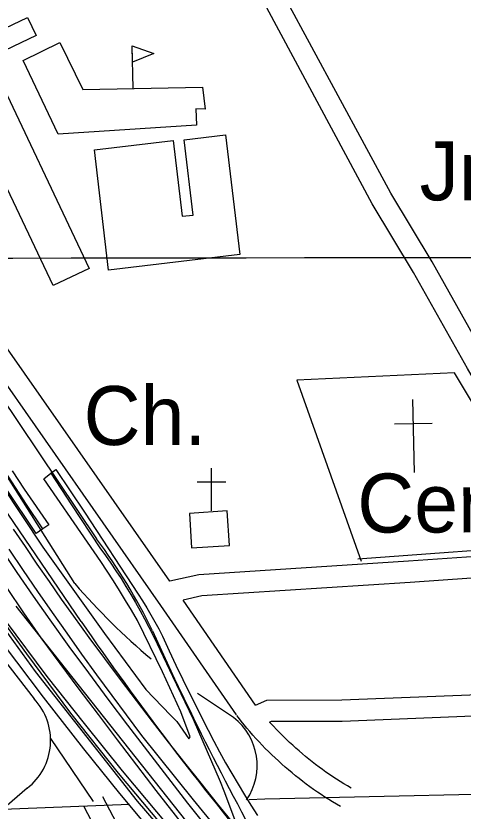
# Model space of a CAD drawing. Extents: x 3297716 to 3335574, y 688621 to 713991.
# Drawn here: x 3330655 to 3331285, y 702343 to 703462 of the extents above; entities that cross this region are included whole.
import ezdxf

# ---------------------------------------------------------------- set-up
doc = ezdxf.new("R2010")
doc.units = 0
for name, color, linetype in [('V-BLDG-IDEN', 7, 'Continuous'), ('V-BLDG-OTLN', 7, 'Continuous'), ('V-BRDG-OTLN', 7, 'Continuous'), ('V-GRID-MAJR', 7, 'Continuous'), ('V-ROAD-CNTR', 7, 'Continuous'), ('V-SITE-OTLN', 7, 'Continuous'), ('V-SITE-OTLN-IDEN', 7, 'Continuous')]:
    doc.layers.add(name, color=color, linetype=linetype)

msp = doc.modelspace()

# ---------------------------------------------------------------- linework, layer by layer
at = {"layer": 'V-BLDG-OTLN'}
msp.add_line((3330820.1013223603, 703360.005253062), (3330818.917324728, 703419.993133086), dxfattribs=at)
for points in [[(3330707.3955477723, 703082.455808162), (3330565.0748324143, 703382.1952086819), (3330547.6658672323, 703373.9292252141), (3330537.070888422, 703396.2431805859), (3330671.4616196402, 703460.054052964), (3330683.698595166, 703434.2811045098), (3330617.52172752, 703402.860167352), (3330758.197446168, 703106.5767599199)], [(3330714.4975335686, 703295.45138217), (3330665.514631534, 703399.425174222), (3330717.2045281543, 703424.6911236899), (3330749.403463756, 703358.6092558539), (3330917.9531266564, 703361.937249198), (3330921.524119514, 703330.9163112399), (3330908.495145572, 703331.1823107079), (3330909.1911441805, 703308.223356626)], [(3330818.917324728, 703419.993133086), (3330849.139264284, 703409.0371549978), (3330819.3733238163, 703396.8961792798)], [(3330970.22102212, 703126.152720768), (3330785.6913911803, 703104.274764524), (3330765.635431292, 703273.4354262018), (3330876.543209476, 703286.584399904), (3330889.177184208, 703180.0226130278), (3330904.464153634, 703181.8346094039), (3330891.905178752, 703287.7863975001), (3330950.243062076, 703294.7013836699)], [(3330955.78605099, 702716.8345394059), (3330952.5770574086, 702765.3124424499), (3330899.274164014, 702761.783449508), (3330902.483157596, 702713.3055464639)]]:
    msp.add_lwpolyline(points, close=True, dxfattribs=at)
at = {"layer": 'V-BRDG-OTLN'}
for points in [[(3330693.041, 702740.0430000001), (3330670.186, 702774.476), (3330606.669, 702871.385), (3330556.024, 702951.661), (3330527.702, 703000.077), (3330469.668, 703095.551), (3330366.553, 703277.422), (3330253.268, 703472.166), (3330251.255, 703475.92), (3330184.472, 703587.985), (3330181.168, 703592.9450000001), (3330177.693, 703597.784), (3330174.0470000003, 703602.4990000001), (3330170.238, 703607.08), (3330166.269, 703611.5260000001), (3330162.146, 703615.827), (3330157.872, 703619.98), (3330153.457, 703623.98), (3330148.9, 703627.822), (3330144.21, 703631.5), (3330139.395, 703635.011), (3330134.4590000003, 703638.3470000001), (3330129.407, 703641.509)], [(3330650.037, 702821.531), (3330666.995, 702796.14), (3330701.448, 702745.726), (3330693.041, 702740.0430000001), (3330683.481, 702733.581), (3330640.981, 702797.1510000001)], [(3330801.133, 702653.281), (3330792.447, 702667.069), (3330783.598, 702680.7490000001), (3330774.578, 702694.317), (3330765.393, 702707.775), (3330756.044, 702721.115), (3330694.622, 702810.273), (3330704.498, 702818.317), (3330711.234, 702823.804), (3330751.714, 702763.685), (3330827.247, 702648.311), (3330833.4250000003, 702638.718), (3330839.41, 702629), (3330845.185, 702619.158), (3330850.758, 702609.198), (3330856.1210000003, 702599.128), (3330861.272, 702588.943), (3330866.2120000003, 702578.654), (3330870.935, 702568.267), (3330880.441, 702548.029), (3330890.133, 702527.88), (3330900.0100000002, 702507.8200000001), (3330910.074, 702487.8520000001), (3330917.762, 702472.265), (3330925.6410000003, 702456.772), (3330933.704, 702441.373), (3330941.949, 702426.072), (3330950.381, 702410.872), (3330958.992, 702395.772), (3330967.787, 702380.779), (3330976.759, 702365.89), (3330985.909, 702351.111), (3330995.238, 702336.444)], [(3330704.498, 702818.317), (3330733.264, 702773.814), (3330773.505, 702713.415), (3330781.1580000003, 702702.728), (3330788.646, 702691.925), (3330795.968, 702681.005), (3330803.119, 702669.975), (3330810.105, 702658.831), (3330816.917, 702647.582), (3330823.554, 702636.228), (3330830.018, 702624.773), (3330836.305, 702613.22), (3330842.412, 702601.571), (3330848.341, 702589.832), (3330854.088, 702578.003), (3330875.7290000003, 702532.535), (3330904.45, 702472.308), (3330942.643, 702384.612), (3330947.628, 702371.534), (3330968.696, 702316.277)], [(3330634.862, 702802.022), (3330692.869, 702714.275), (3330779.987, 702592.5970000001), (3330838.095, 702513.7660000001), (3330872.669, 702477.7170000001), (3330881.488, 702468.703), (3330898.363, 702444.51), (3330900.452, 702447.23), (3330887.126, 702482.357), (3330861.6920000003, 702538.878), (3330826.149, 702611.287), (3330817.982, 702625.388), (3330809.642, 702639.388), (3330801.133, 702653.281)], [(3330651.381, 702739.809), (3330668.011, 702715.01), (3330684.8140000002, 702690.332), (3330701.796, 702665.774), (3330718.953, 702641.337), (3330736.285, 702617.0260000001), (3330758.0100000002, 702587.145), (3330779.921, 702557.402), (3330802.021, 702527.796), (3330824.306, 702498.332), (3330846.774, 702469.006), (3330869.427, 702439.822), (3330892.262, 702410.784), (3330915.282, 702381.887), (3330938.48, 702353.137), (3330961.858, 702324.532)], [(3330633.788, 702712.368), (3330656.579, 702678.779), (3330679.551, 702645.3150000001), (3330702.7060000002, 702611.973), (3330729.85, 702574.7000000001), (3330757.185, 702537.5650000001), (3330784.708, 702500.5700000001), (3330812.417, 702463.712), (3330840.3170000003, 702427)], [(3330992.242, 702252.117), (3330904.954, 702358.707), (3330832.578, 702449.358), (3330769.055, 702534.424), (3330748.116, 702563.671), (3330727.3170000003, 702593.015), (3330706.656, 702622.459), (3330686.133, 702651.9990000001), (3330665.754, 702681.638), (3330645.5130000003, 702711.3690000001)], [(3330875.268, 702279.478), (3330801.487, 702367.403), (3330750.752, 702430.377), (3330693.948, 702503.024), (3330637.856, 702577.718), (3330557.492, 702690.403), (3330571.306, 702699.167), (3330624.003, 702627.251), (3330669.94, 702564.331), (3330732.107, 702480.6510000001), (3330799.066, 702396.235), (3330857.9560000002, 702326.31)], [(3330641.718, 702657.699), (3330665.969, 702622.072), (3330690.387, 702586.56), (3330717.113, 702550.568), (3330743.938, 702514.652), (3330770.861, 702478.81), (3330797.887, 702443.044), (3330825.0100000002, 702407.351), (3330852.23, 702371.7390000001), (3330919.984, 702285.09)], [(3330887.169, 702301.296), (3330805.278, 702399.596), (3330751.833, 702466.031), (3330699.077, 702532.458), (3330640.287, 702611.297)], [(3330840.3170000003, 702427), (3330868.401, 702390.427), (3330896.6720000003, 702353.9990000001), (3330915.415, 702330.433)]]:
    msp.add_lwpolyline(points, dxfattribs=at)
at = {"layer": 'V-GRID-MAJR'}
msp.add_spline([(3301843.772, 703091.794), (3307096.381, 703095.232), (3312348.989, 703099.434), (3317601.597, 703104.4), (3322854.204, 703110.13), (3328106.81, 703116.6240000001), (3333359.415, 703123.882), (3333359.416, 703123.882)], degree=3, dxfattribs=at)
at = {"layer": 'V-ROAD-CNTR'}
for points in [[(3330746.790468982, 702609.8027534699), (3330603.7227551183, 702819.229334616), (3330489.028984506, 703001.7709695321), (3330341.28228, 703269.778433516), (3330122.885716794, 703652.247668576), (3330057.106848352, 703770.4944320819)], [(3331439.17008422, 702710.639551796), (3331290.831380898, 702965.65204177), (3331214.9585326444, 703100.960771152), (3331156.7406490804, 703197.525578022), (3331008.203946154, 703473.2410265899), (3330998.1949661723, 703493.009987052)], [(3331537.8268869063, 702594.9437831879), (3331513.6249353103, 702642.306688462), (3331316.883328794, 702980.5320120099), (3331240.8944807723, 703116.044740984), (3331182.8065969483, 703212.3935482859), (3331034.79589297, 703487.132998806), (3331031.5358994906, 703493.572985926)], [(3330305.206352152, 703453.7300656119), (3330495.9929705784, 703132.0387089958), (3330768.4314257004, 702726.2295206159)], [(3330871.860218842, 702666.4826401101), (3330640.020682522, 702998.380976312), (3330325.7963109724, 703453.0300670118)], [(3330965.567031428, 702478.1380167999), (3330859.179244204, 702632.24770858), (3330615.3847317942, 702981.2630105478), (3330301.116360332, 703435.9741011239)], [(3330738.149486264, 702662.9606471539), (3330623.5247155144, 702843.931285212), (3330285.5303915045, 703367.4152382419)], [(3330485.620991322, 702803.310366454), (3330572.08681839, 702691.3395903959), (3330682.3915977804, 702539.361894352), (3330825.854310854, 702356.7222596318), (3330989.1359842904, 702167.396638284), (3331148.1656662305, 702034.6389038)], [(3331439.171084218, 702710.6405517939), (3331207.9685466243, 702694.5655839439), (3330912.8081369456, 702675.5616219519), (3330871.8592188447, 702666.4836401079)], [(3330537.058888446, 702685.80760146), (3330680.840600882, 702500.66297175)], [(3331455.9830505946, 702681.7376095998), (3331209.972542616, 702664.6316438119), (3330917.0441284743, 702645.7716815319), (3330890.445181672, 702639.8756933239)], [(3330992.46597763, 702491.9779891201), (3330890.3781818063, 702639.8606933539)], [(3330655.144652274, 702631.2767105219), (3330893.7001751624, 702329.791313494), (3331103.571755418, 702081.3168104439), (3331380.454201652, 701791.4923900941), (3331575.163812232, 701610.793751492)], [(3330992.46597763, 702491.9779891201), (3331008.2329460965, 702499.1379747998), (3331113.727735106, 702499.5709739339), (3331366.522229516, 702509.444954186), (3331542.71987712, 702519.436934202)], [(3330961.540039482, 702474.602023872), (3330910.8921407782, 702508.4489561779)], [(3331012.2399380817, 702468.0090370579), (3331014.784932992, 702469.1640347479), (3331114.37573381, 702469.5730339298), (3331367.9562266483, 702479.479014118), (3331557.6418472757, 702490.234992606)], [(3331111.8367388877, 702349.2152746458), (3331106.4077497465, 702352.3992682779), (3331100.9367606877, 702355.7032616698), (3331095.5107715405, 702359.0762549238), (3331090.1277823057, 702362.5192480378), (3331084.788792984, 702366.0322410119), (3331079.4968035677, 702369.61323385), (3331074.25081406, 702373.2632265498), (3331069.0538244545, 702376.980219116), (3331063.903834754, 702380.76321155), (3331058.803844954, 702384.61320385), (3331053.752855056, 702388.5281960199), (3331048.752865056, 702392.509188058), (3331043.806874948, 702396.55317997), (3331038.911884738, 702400.660171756), (3331034.0698944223, 702404.831163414), (3331029.282903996, 702409.064154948), (3331024.551913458, 702413.3581463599), (3331019.8739228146, 702417.71313765), (3331015.254932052, 702422.12812882), (3331010.6929411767, 702426.6021198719), (3331006.188950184, 702431.1341108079), (3331001.741959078, 702435.7271016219), (3330997.356967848, 702440.3740923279), (3330993.032976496, 702445.077082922), (3330988.768985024, 702449.8360734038), (3330984.5669934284, 702454.6500637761), (3330980.42600171, 702459.5180540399), (3330976.349009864, 702464.439044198), (3330972.337017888, 702469.412034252), (3330968.399025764, 702474.42302423), (3330966.02103052, 702477.516018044)], [(3331127.01070854, 702375.0952228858), (3331121.749719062, 702378.179216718), (3331116.61072934, 702381.28321051), (3331111.5127395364, 702384.4522041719), (3331106.45574965, 702387.6871977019), (3331101.442759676, 702390.9861911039), (3331096.47076962, 702394.3511843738), (3331091.5427794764, 702397.7791775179), (3331086.659789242, 702401.270170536), (3331081.821798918, 702404.825163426), (3331077.029808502, 702408.441156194), (3331072.2868179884, 702412.1181488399), (3331067.5908273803, 702415.8571413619), (3331062.9428366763, 702419.6571337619), (3331058.343845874, 702423.5161260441), (3331053.797854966, 702427.4331182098), (3331049.3008639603, 702431.4101102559), (3331044.8538728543, 702435.4441021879), (3331040.461881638, 702439.5350940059), (3331036.122890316, 702443.682085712), (3331031.836898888, 702447.8860773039), (3331027.604907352, 702452.1440687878), (3331012.2399380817, 702468.0090370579)], [(3330703.9245547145, 702445.0840829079), (3330763.835434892, 702356.290260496)], [(3332445.785070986, 702422.4931280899), (3332257.2934479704, 702400.021173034), (3331992.8999767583, 702389.53319401), (3331650.4726616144, 702377.4982180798), (3331467.62002732, 702369.971233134), (3331005.6559512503, 702359.6012538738), (3330983.5589954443, 702358.7162556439)], [(3330671.0476204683, 702374.994223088), (3330635.8316909, 702344.79828348)], [(3330777.112408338, 702363.270246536), (3330840.275282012, 702242.909487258), (3330851.452259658, 702208.3715563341), (3330859.309243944, 702162.384648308), (3330865.0322324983, 701946.0900808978)], [(3330814.97633261, 702351.9692691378), (3330612.6867371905, 702343.8712853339), (3330196.873568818, 702327.2403185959), (3329935.144092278, 702318.234336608), (3329697.3515678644, 702311.5423499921), (3329461.727039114, 702298.5423759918), (3329229.151504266, 702292.604387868), (3329019.32992391, 702287.2483985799), (3328801.8783588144, 702278.7234156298), (3328511.77093903, 702265.7384415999), (3328368.7752250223, 702266.159440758), (3328313.9343347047, 702257.2104586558)], [(3330750.548461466, 702349.330274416), (3330812.5213375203, 702231.237510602), (3330822.244318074, 702201.1895706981), (3330829.3773038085, 702159.4466541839), (3330839.942282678, 701760.1364528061), (3330848.198266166, 701624.963723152)]]:
    msp.add_lwpolyline(points, dxfattribs=at)
for centre, radius, start, end in [((3330127.753365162, 702246.3255428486), 800.4849812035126, 25.933339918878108, 36.835278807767), ((3331444.7894151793, 703272.479655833), 933.195269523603, 220.77974164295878, 230.0389277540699), ((3334455.0223353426, 705161.0916732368), 4501.1174975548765, 214.5282482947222, 219.9583594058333), ((3334456.807665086, 704211.7104035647), 3954.160078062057, 204.1112521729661, 209.82826606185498), ((3330618.7378704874, 702442.2865045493), 85.23239434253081, 307.8597598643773, 43.22848208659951), ((3330908.9015595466, 702406.836053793), 85.80813619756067, 325.77056746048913, 52.16107579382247)]:
    msp.add_arc(centre, radius, start, end, dxfattribs=at)
at = {"layer": 'V-SITE-OTLN'}
for p, q in [((3331216.042530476, 702819.32233443), (3331214.1035343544, 702922.156128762)), ((3331241.311479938, 702888.3821963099), (3331188.1775862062, 702887.380198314)), ((3330930.4871015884, 702765.6264418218), (3330930.4871015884, 702825.6263218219)), ((3330950.4870615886, 702805.6263618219), (3330910.4871415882, 702805.6263618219))]:
    msp.add_line(p, q, dxfattribs=at)
msp.add_lwpolyline([(3331136.322689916, 702698.006577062), (3331417.458127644, 702718.64753578), (3331272.7104171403, 702959.8990532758), (3331050.8148609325, 702949.2260746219), (3331141.3226799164, 702694.6655837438)], dxfattribs=at)

# ---------------------------------------------------------------- texts
at = {"layer": 'V-BLDG-IDEN'}
msp.add_text('Jr. High Sch.', height=82.99983200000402, dxfattribs=at).set_placement((3331223.3515158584, 703202.478568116))
at = {"layer": 'V-SITE-OTLN-IDEN'}
for s, p in [('Ch.', (3330750.477461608, 702858.0642569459)), ('Cem.', (3331135.6396912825, 702734.8865033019))]:
    msp.add_text(s, height=82.99983200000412, rotation=0.021080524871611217, dxfattribs=at).set_placement(p)

doc.saveas('drawing.dxf')
